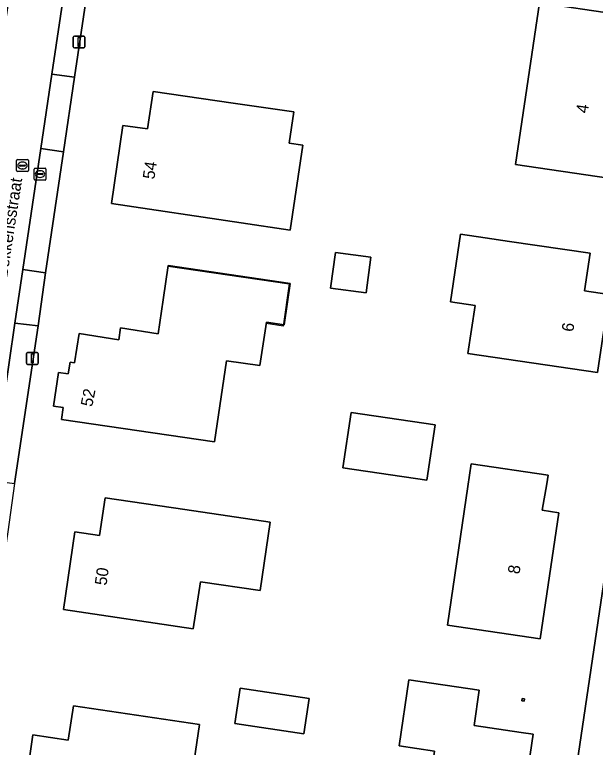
# Model space of a CAD drawing. Extents: x 164148 to 165261, y 382513 to 383432.
# Drawn here: x 164610.9 to 164659.7, y 383053.9 to 383115.5 of the extents above; entities that cross this region are included whole.
import ezdxf

# ---------------------------------------------------------------- set-up
doc = ezdxf.new("R2010")
doc.units = 0
for name, color, linetype in [('IMGEO_Erf', 7, 'Continuous'), ('IMGEO_Kolk', 7, 'Continuous'), ('IMGEO_Lichtmast', 7, 'Continuous'), ('IMGEO_Openbare_ruimte_label', 7, 'Continuous'), ('IMGEO_Pand', 7, 'Continuous'), ('IMGEO_Pand_nummerreeks', 7, 'Continuous'), ('IMGEO_Pand_vergunning_verleend', 7, 'Continuous'), ('IMGEO_Parkeervlak_open', 7, 'Continuous'), ('IMGEO_Rijbaan_lokaal_open', 7, 'Continuous'), ('IMGEO_Rioolput', 7, 'Continuous'), ('IMGEO_Voetpad_open', 7, 'Continuous')]:
    doc.layers.add(name, color=color, linetype=linetype)

msp = doc.modelspace()

# ---------------------------------------------------------------- linework, layer by layer
at = {"layer": 'IMGEO_Erf'}
msp.add_lwpolyline([(164623.816, 383163.728), (164623.27, 383160.3), (164619.179, 383132.443), (164618.352, 383126.809), (164615.891, 383110.249), (164614.945, 383103.98), (164613.433, 383093.793), (164612.816, 383089.325), (164610.85, 383076.068), (164610.275, 383072.012), (164608.947, 383063.175), (164608.549, 383060.35), (164603.815, 383028.066), (164603.697, 383027.909), (164653.403, 383020.558), (164672.613, 383150.649)], dxfattribs=at)
for points in [[(164654.961, 383116.507), (164661.44, 383115.544), (164660.987, 383112.586), (164662.326, 383112.378), (164660.751, 383101.757), (164652.943, 383102.91)], [(164629.877, 383098.009), (164618.979, 383099.634), (164619.956, 383106.19), (164622.016, 383105.891), (164622.499, 383109.048), (164629.23, 383108.066), (164634.311, 383107.325), (164633.921, 383104.705), (164635.062, 383104.535), (164634, 383097.394)], [(164648.326, 383097.049), (164650.388, 383096.745), (164652.441, 383096.441), (164659.204, 383095.441), (164658.742, 383092.267), (164660.811, 383091.968), (164659.847, 383085.409), (164648.946, 383087.019), (164649.545, 383091.057), (164647.486, 383091.362)], [(164637.804, 383095.505), (164640.78, 383095.106), (164640.38, 383092.117), (164637.403, 383092.516)], [(164631.467, 383085.986), (164628.648, 383086.402), (164627.641, 383079.576), (164614.785, 383081.463), (164614.93, 383082.464), (164614.11, 383082.587), (164614.535, 383085.416), (164615.361, 383085.294), (164615.511, 383086.281), (164615.89, 383086.227), (164616.263, 383088.682), (164619.61, 383088.171), (164619.748, 383089.158), (164622.91, 383088.666), (164623.332, 383091.532), (164623.754, 383094.396), (164634.018, 383092.885), (164633.508, 383089.427), (164632.008, 383089.648)], [(164646.187, 383081.013), (164645.496, 383076.344), (164638.443, 383077.388), (164639.134, 383082.057)], [(164655.691, 383076.773), (164655.565, 383076.057), (164655.173, 383073.825), (164656.589, 383073.619), (164655.019, 383063.003), (164647.219, 383064.153), (164648.948, 383075.834), (164649.229, 383077.734)], [(164632.327, 383072.829), (164631.477, 383067.062), (164626.458, 383067.802), (164625.866, 383063.839), (164614.959, 383065.468), (164615.908, 383072.01), (164617.986, 383071.709), (164618.456, 383074.875), (164625.156, 383073.887)], [(164643.979, 383059.556), (164649.903, 383058.694), (164649.464, 383055.724), (164653.421, 383055.143), (164654.417, 383054.988), (164653.922, 383051.582), (164653.571, 383049.213), (164654.187, 383049.123), (164654.45, 383049.082), (164653.769, 383044.382), (164653.075, 383044.477), (164652.926, 383043.491), (164649.091, 383044.05), (164649.237, 383045.049), (164644.968, 383045.674), (164645.482, 383049.186), (164646.131, 383053.57), (164643.171, 383054.013)], [(164635.607, 383057.985), (164635.166, 383055.03), (164629.356, 383055.898), (164629.797, 383058.853)], [(164653.697, 383057.972), (164653.668, 383057.765), (164653.476, 383057.791), (164653.505, 383057.999)], [(164626.397, 383055.807), (164625.246, 383048.04), (164623.416, 383048.311), (164623.066, 383045.947), (164617.729, 383046.687), (164618.082, 383049.092), (164611.669, 383050.033), (164612.387, 383054.927), (164615.345, 383054.495), (164615.785, 383057.38)]]:
    msp.add_lwpolyline(points, close=True, dxfattribs=at)
at = {"layer": 'IMGEO_Kolk'}
for p, q in [((164612.486, 383101.672), (164612.486, 383102.524)), ((164612.561, 383102.598), (164613.413, 383102.598)), ((164612.974, 383102.378), (164612.999, 383102.378)), ((164613.487, 383102.524), (164613.487, 383101.672)), ((164613.413, 383101.598), (164612.561, 383101.598)), ((164612.745, 383102.092), (164612.745, 383102.104)), ((164613.183, 383102.055), (164612.785, 383102.055)), ((164612.788, 383102.141), (164613.186, 383102.141)), ((164612.997, 383101.818), (164612.972, 383101.818)), ((164613.229, 383102.104), (164613.229, 383102.092))]:
    msp.add_line(p, q, dxfattribs=at)
for points in [[(164612.486, 383101.672), (164612.486, 383102.524)], [(164612.561, 383102.598), (164613.413, 383102.598)], [(164613.487, 383102.524), (164613.487, 383101.672)], [(164613.413, 383101.598), (164612.561, 383101.598)]]:
    msp.add_lwpolyline(points, dxfattribs=at)
for centre, radius, start, end in [((164612.563, 383102.522), 0.0765, 91.55205, 178.44795), ((164612.563, 383102.522), 0.0765, 91.55205, 178.44795), ((164613.411, 383102.522), 0.0765, 1.55205, 88.44795), ((164613.411, 383102.522), 0.0765, 1.55205, 88.44795), ((164612.563, 383101.674), 0.0765, 181.55205, 268.44795), ((164612.563, 383101.674), 0.0765, 181.55205, 268.44795), ((164612.785, 383102.101), 0.0403, 85.87752, 175.75265), ((164612.782, 383102.091), 0.0366, 178.93798, 274.71019), ((164613.186, 383102.098), 0.043, 264.86636, 352.45326), ((164613.19, 383102.103), 0.0386, 1.73085, 96.63898), ((164613.411, 383101.674), 0.0765, 271.55205, 358.44795), ((164613.411, 383101.674), 0.0765, 271.55205, 358.44795)]:
    msp.add_arc(centre, radius, start, end, dxfattribs=at)
for centre, major_axis, ratio, start_param, end_param in [((164612.973, 383102.098), (-0.387, 0.002), 0.722429, 4.712389, 7.853982), ((164612.998, 383102.098), (-0.39, 0.002), 0.717154, 1.570796, 4.712389)]:
    msp.add_ellipse(centre, major_axis=major_axis, ratio=ratio, start_param=start_param, end_param=end_param, dxfattribs=at)
at = {"layer": 'IMGEO_Lichtmast'}
for p, q in [((164615.771, 383112.805), (164615.771, 383113.605)), ((164615.771, 383113.605), (164615.771, 383112.805)), ((164615.871, 383113.705), (164616.661, 383113.705)), ((164616.661, 383113.705), (164615.871, 383113.705)), ((164616.761, 383113.605), (164616.761, 383112.805)), ((164616.761, 383112.805), (164616.761, 383113.605)), ((164616.661, 383112.705), (164615.871, 383112.705)), ((164615.871, 383112.705), (164616.661, 383112.705)), ((164611.846, 383086.194), (164611.846, 383086.994)), ((164611.846, 383086.994), (164611.846, 383086.194)), ((164611.946, 383087.094), (164612.736, 383087.094)), ((164612.736, 383087.094), (164611.946, 383087.094)), ((164612.836, 383086.994), (164612.836, 383086.194)), ((164612.836, 383086.194), (164612.836, 383086.994)), ((164612.736, 383086.094), (164611.946, 383086.094)), ((164611.946, 383086.094), (164612.736, 383086.094))]:
    msp.add_line(p, q, dxfattribs=at)
for points in [[(164616.191, 383113.58), (164616.341, 383113.58), (164616.341, 383112.83), (164616.191, 383112.83), (164616.191, 383113.58)], [(164612.266, 383086.969), (164612.416, 383086.969), (164612.416, 383086.219), (164612.266, 383086.219), (164612.266, 383086.969)]]:
    msp.add_lwpolyline(points, dxfattribs=at)
for centre, start, end in [((164615.871, 383113.605), 90, 180), ((164615.871, 383113.605), 90, 180), ((164616.661, 383113.605), 0, 90), ((164616.661, 383113.605), 360, 90), ((164615.871, 383112.805), 180, 270), ((164615.871, 383112.805), 180, 270), ((164616.661, 383112.805), 270, 0), ((164616.661, 383112.805), 270, 0), ((164611.946, 383086.994), 90, 180), ((164611.946, 383086.994), 90, 180), ((164612.736, 383086.994), 0, 90), ((164612.736, 383086.994), 360, 90), ((164611.946, 383086.194), 180, 270), ((164611.946, 383086.194), 180, 270), ((164612.736, 383086.194), 270, 0), ((164612.736, 383086.194), 270, 0)]:
    msp.add_arc(centre, 0.1, start, end, dxfattribs=at)
at = {"layer": 'IMGEO_Pand'}
for points in [[(164660.751, 383101.757), (164662.326, 383112.378), (164660.987, 383112.586), (164661.44, 383115.544), (164654.961, 383116.507), (164652.943, 383102.91)], [(164629.23, 383108.066), (164622.499, 383109.048), (164622.016, 383105.891), (164619.956, 383106.19), (164618.979, 383099.634), (164629.877, 383098.009), (164634, 383097.394), (164635.062, 383104.535), (164633.921, 383104.705), (164634.311, 383107.325)], [(164660.811, 383091.968), (164658.742, 383092.267), (164659.204, 383095.441), (164652.441, 383096.441), (164650.388, 383096.745), (164648.326, 383097.049), (164647.486, 383091.362), (164649.545, 383091.057), (164648.946, 383087.019), (164659.847, 383085.409)], [(164640.38, 383092.117), (164640.78, 383095.106), (164637.804, 383095.505), (164637.403, 383092.516)], [(164623.332, 383091.532), (164622.91, 383088.666), (164619.748, 383089.158), (164619.61, 383088.171), (164616.263, 383088.682), (164615.89, 383086.227), (164615.511, 383086.281), (164615.361, 383085.294), (164614.535, 383085.416), (164614.11, 383082.587), (164614.93, 383082.464), (164614.785, 383081.463), (164627.641, 383079.576), (164628.648, 383086.402), (164631.467, 383085.986), (164632.008, 383089.648), (164633.508, 383089.427), (164634.018, 383092.885), (164623.754, 383094.396)], [(164645.496, 383076.344), (164646.187, 383081.013), (164639.134, 383082.057), (164638.443, 383077.388)], [(164648.948, 383075.834), (164647.219, 383064.153), (164655.019, 383063.003), (164656.589, 383073.619), (164655.173, 383073.825), (164655.565, 383076.057), (164655.691, 383076.773), (164649.229, 383077.734)], [(164626.458, 383067.802), (164631.477, 383067.062), (164632.327, 383072.829), (164625.156, 383073.887), (164618.456, 383074.875), (164617.986, 383071.709), (164615.908, 383072.01), (164614.959, 383065.468), (164625.866, 383063.839)], [(164654.417, 383054.988), (164653.421, 383055.143), (164649.464, 383055.724), (164649.903, 383058.694), (164643.979, 383059.556), (164643.171, 383054.013), (164646.131, 383053.57), (164645.482, 383049.186), (164644.968, 383045.674), (164649.237, 383045.049), (164649.091, 383044.05), (164652.926, 383043.491), (164653.075, 383044.477), (164653.769, 383044.382), (164654.45, 383049.082), (164654.187, 383049.123), (164653.571, 383049.213), (164653.922, 383051.582)], [(164635.166, 383055.03), (164635.607, 383057.985), (164629.797, 383058.853), (164629.356, 383055.898)], [(164653.697, 383057.972), (164653.505, 383057.999), (164653.476, 383057.791), (164653.668, 383057.765)], [(164623.066, 383045.947), (164623.416, 383048.311), (164625.246, 383048.04), (164626.397, 383055.807), (164615.785, 383057.38), (164615.345, 383054.495), (164612.387, 383054.927), (164611.669, 383050.033), (164618.082, 383049.092), (164617.729, 383046.687)]]:
    msp.add_lwpolyline(points, close=True, dxfattribs=at)
at = {"layer": 'IMGEO_Pand_vergunning_verleend'}
msp.add_lwpolyline([(164614.11, 383082.587), (164614.535, 383085.416), (164615.361, 383085.294), (164615.511, 383086.281), (164615.89, 383086.227), (164616.263, 383088.682), (164619.61, 383088.171), (164619.748, 383089.158), (164622.91, 383088.666), (164623.332, 383091.532), (164623.749, 383094.357), (164633.935, 383092.854), (164633.412, 383089.313), (164631.989, 383089.523), (164631.467, 383085.986), (164628.648, 383086.402), (164627.641, 383079.576), (164614.785, 383081.463), (164614.93, 383082.464)], close=True, dxfattribs=at)
at = {"layer": 'IMGEO_Parkeervlak_open'}
for points in [[(164614.945, 383103.98), (164613.048, 383104.26), (164611.544, 383094.072), (164613.433, 383093.793)], [(164610.85, 383076.068), (164612.816, 383089.325), (164610.859, 383089.558), (164608.944, 383076.319)]]:
    msp.add_lwpolyline(points, close=True, dxfattribs=at)
at = {"layer": 'IMGEO_Rijbaan_lokaal_open'}
msp.add_lwpolyline([(164606.618, 383060.753), (164607.151, 383063.443), (164608.365, 383072.304), (164608.944, 383076.319), (164610.859, 383089.558), (164611.544, 383094.072), (164613.048, 383104.26), (164613.97, 383110.498), (164616.43, 383127.049), (164617.279, 383132.723), (164621.375, 383160.567), (164621.735, 383163.008), (164617.29, 383163.645), (164602.804, 383065.865)], dxfattribs=at)
at = {"layer": 'IMGEO_Rioolput'}
for p, q in [((164611.011, 383102.39), (164611.011, 383103.242)), ((164611.086, 383103.316), (164611.938, 383103.316)), ((164611.27, 383102.81), (164611.27, 383102.822)), ((164611.313, 383102.859), (164611.711, 383102.859)), ((164611.499, 383103.096), (164611.524, 383103.096)), ((164611.754, 383102.822), (164611.754, 383102.81)), ((164612.012, 383103.242), (164612.012, 383102.39)), ((164611.938, 383102.316), (164611.086, 383102.316)), ((164611.708, 383102.773), (164611.31, 383102.773)), ((164611.522, 383102.536), (164611.497, 383102.536))]:
    msp.add_line(p, q, dxfattribs=at)
for points in [[(164611.011, 383102.39), (164611.011, 383103.242)], [(164611.086, 383103.316), (164611.938, 383103.316)], [(164612.012, 383103.242), (164612.012, 383102.39)], [(164611.938, 383102.316), (164611.086, 383102.316)]]:
    msp.add_lwpolyline(points, dxfattribs=at)
for centre, radius, start, end in [((164611.088, 383103.24), 0.0765, 91.55205, 178.44795), ((164611.088, 383103.24), 0.0765, 91.55205, 178.44795), ((164611.31, 383102.819), 0.0403, 85.87752, 175.75265), ((164611.307, 383102.809), 0.0366, 178.93798, 274.71019), ((164611.711, 383102.816), 0.043, 264.86636, 352.45326), ((164611.715, 383102.821), 0.0386, 1.73085, 96.63898), ((164611.936, 383103.24), 0.0765, 1.55205, 88.44795), ((164611.936, 383103.24), 0.0765, 1.55205, 88.44795), ((164611.088, 383102.392), 0.0765, 181.55205, 268.44795), ((164611.088, 383102.392), 0.0765, 181.55205, 268.44795), ((164611.936, 383102.392), 0.0765, 271.55205, 358.44795), ((164611.936, 383102.392), 0.0765, 271.55205, 358.44795)]:
    msp.add_arc(centre, radius, start, end, dxfattribs=at)
for centre, major_axis, ratio, start_param, end_param in [((164611.498, 383102.816), (-0.387, 0.002), 0.722429, 4.712389, 7.853982), ((164611.523, 383102.816), (-0.39, 0.002), 0.717154, 1.570796, 4.712389)]:
    msp.add_ellipse(centre, major_axis=major_axis, ratio=ratio, start_param=start_param, end_param=end_param, dxfattribs=at)
at = {"layer": 'IMGEO_Voetpad_open'}
msp.add_lwpolyline([(164672.613, 383150.649), (164653.403, 383020.558), (164653.018, 383017.951), (164651.876, 383010.215), (164651.419, 383007.225), (164650.705, 383001.947), (164653.078, 383001.462), (164657.714, 383033.452), (164656.509, 383033.621), (164657.237, 383038.501), (164658.441, 383038.338), (164659.675, 383046.714), (164660.382, 383051.508), (164663.299, 383071.06), (164663.405, 383071.768), (164663.423, 383071.905), (164662.198, 383072.123), (164662.932, 383077.035), (164664.173, 383076.85), (164666.161, 383090.76)], dxfattribs=at)
for points in [[(164615.891, 383110.249), (164618.352, 383126.809), (164616.43, 383127.049), (164613.97, 383110.498)], [(164615.891, 383110.249), (164613.97, 383110.498), (164613.048, 383104.26), (164614.945, 383103.98)], [(164613.433, 383093.793), (164611.544, 383094.072), (164610.859, 383089.558), (164612.816, 383089.325)]]:
    msp.add_lwpolyline(points, close=True, dxfattribs=at)

# ---------------------------------------------------------------- texts
at = {"layer": 'IMGEO_Openbare_ruimte_label'}
msp.add_text('Bekkensstraat', height=1, rotation=81.31915, dxfattribs=at).set_placement((164610.212, 383093.321))
at = {"layer": 'IMGEO_Pand_nummerreeks'}
for s, rotation, p in [('4', 81.56627, (164659.006, 383107.168)), ('54', 81.52044, (164622.591, 383101.614)), ('6', 81.63503, (164657.796, 383088.786)), ('52', 78.58689, (164617.364, 383082.478)), ('50', 81.74535, (164618.562, 383067.456)), ('8', 81.58806, (164653.271, 383068.414))]:
    msp.add_text(s, height=1, rotation=rotation, dxfattribs=at).set_placement(p)

doc.saveas('drawing.dxf')
